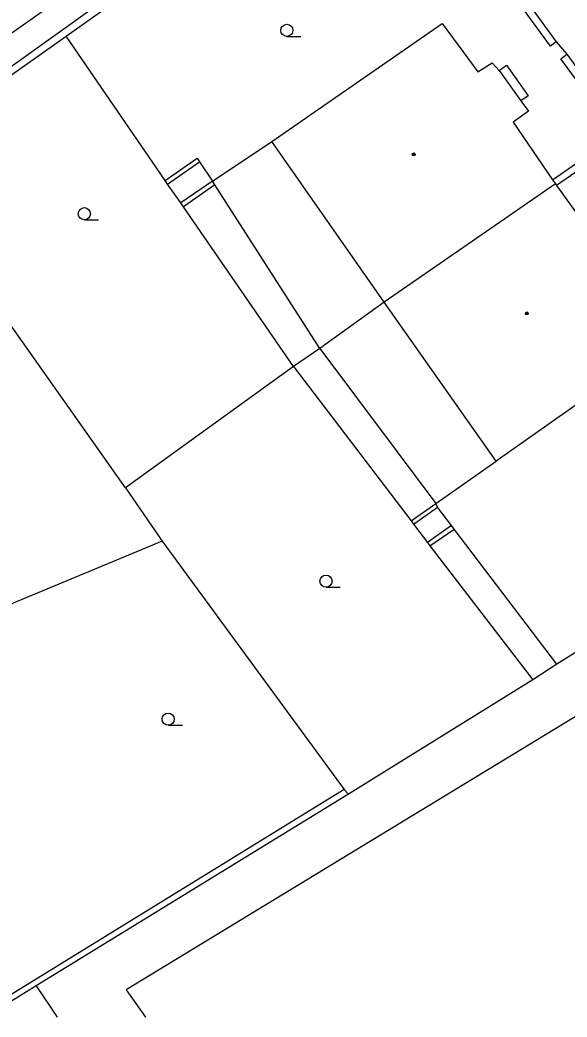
# Model space of a CAD drawing. Extents: x -600391 to -599491, y -1160176 to -1159402.
# Drawn here: x -599755.8 to -599722.1, y -1160176.1 to -1160114.6 of the extents above; entities that cross this region are included whole.
import ezdxf

# ---------------------------------------------------------------- set-up
doc = ezdxf.new("R2010")
doc.units = 0
for name, color, linetype in [('Level 10', 7, 'Continuous'), ('Level 11', 7, 'Continuous'), ('Level 36', 7, 'Continuous'), ('Level 39', 7, 'Continuous'), ('Level 5', 7, 'Continuous'), ('Level 7', 7, 'Continuous'), ('Level 8', 7, 'Continuous')]:
    doc.layers.add(name, color=color, linetype=linetype)

msp = doc.modelspace()

# ---------------------------------------------------------------- linework, layer by layer
at = {"layer": 'Level 10'}
msp.add_lwpolyline([(-599777.75, -1160130.61), (-599775.02, -1160128.67), (-599774.49, -1160128.29), (-599773.66, -1160127.69), (-599770.94, -1160125.75), (-599770.5, -1160125.44), (-599764.78, -1160121.35), (-599738.24, -1160102.64), (-599734.47, -1160099.98)], dxfattribs=at)
at = {"layer": 'Level 11'}
for p, q in [((-599754.79, -1160174.16), (-599753.515, -1160176.079)), ((-599749.25, -1160174.4), (-599748.053, -1160176.079))]:
    msp.add_line(p, q, dxfattribs=at)
for points in [[(-599746.84, -1160124.5), (-599752.96, -1160115.59)], [(-599726.25, -1160117.7), (-599725.81, -1160117.38), (-599724.47, -1160119.26), (-599724.92, -1160119.58)], [(-599743.92, -1160124.53), (-599740.28, -1160122.09)], [(-599749.3, -1160143.44), (-599763.63, -1160123.13)], [(-599746.84, -1160124.5), (-599744.87, -1160123.11), (-599744.72, -1160123.34)], [(-599746.7, -1160124.71), (-599744.72, -1160123.34)], [(-599744.72, -1160123.34), (-599743.92, -1160124.53)], [(-599746.7, -1160124.71), (-599746.84, -1160124.5)], [(-599743.92, -1160124.53), (-599745.88, -1160125.87)], [(-599743.79, -1160124.76), (-599743.92, -1160124.53)], [(-599745.88, -1160125.87), (-599746.7, -1160124.71)], [(-599743.79, -1160124.76), (-599745.72, -1160126.12)], [(-599737.32, -1160134.85), (-599743.79, -1160124.76)], [(-599745.72, -1160126.12), (-599745.88, -1160125.87)], [(-599738.93, -1160135.97), (-599745.72, -1160126.12)], [(-599737.32, -1160134.85), (-599730.15, -1160144.41)], [(-599738.93, -1160135.97), (-599749.3, -1160143.44)], [(-599738.93, -1160135.97), (-599731.69, -1160145.47)], [(-599730.15, -1160144.41), (-599726.44, -1160141.79)], [(-599749.3, -1160143.44), (-599747.04, -1160146.73)], [(-599731.69, -1160145.47), (-599730.15, -1160144.41)], [(-599731.54, -1160145.68), (-599730.05, -1160144.63)], [(-599730.05, -1160144.63), (-599730.15, -1160144.41)], [(-599729.19, -1160145.76), (-599730.05, -1160144.63)], [(-599731.69, -1160145.47), (-599731.54, -1160145.68)], [(-599731.54, -1160145.68), (-599730.68, -1160146.81)], [(-599729.19, -1160145.76), (-599730.68, -1160146.81)], [(-599730.53, -1160147.02), (-599729.02, -1160145.99)], [(-599729.02, -1160145.99), (-599729.19, -1160145.76)], [(-599722.71, -1160154.32), (-599729.02, -1160145.99)], [(-599747.04, -1160146.73), (-599735.81, -1160162.05)], [(-599730.68, -1160146.81), (-599730.53, -1160147.02)], [(-599730.53, -1160147.02), (-599724.18, -1160155.28)], [(-599707.99, -1160165.99), (-599715.22, -1160153.71), (-599749.25, -1160174.4)]]:
    msp.add_lwpolyline(points, dxfattribs=at)
at = {"layer": 'Level 36'}
for p, q in [((-599739.35, -1160115.605), (-599738.475, -1160115.605)), ((-599751.83, -1160126.915), (-599750.955, -1160126.915)), ((-599736.93, -1160149.575), (-599736.055, -1160149.575)), ((-599746.66, -1160158.085), (-599745.785, -1160158.085))]:
    msp.add_line(p, q, dxfattribs=at)
for centre in [(-599739.35, -1160115.23), (-599751.83, -1160126.54), (-599736.93, -1160149.2), (-599746.66, -1160157.71)]:
    msp.add_circle(centre, 0.375, dxfattribs=at)
at = {"layer": 'Level 39'}
for centre, radius in [((-599731.52, -1160122.88), 0.09), ((-599731.52, -1160122.88), 0.0398), ((-599724.55, -1160132.69), 0.09), ((-599724.55, -1160132.69), 0.0398)]:
    msp.add_circle(centre, radius, dxfattribs=at)
at = {"layer": 'Level 5'}
for points in [[(-599740.28, -1160122.09), (-599729.77, -1160114.81)], [(-599729.77, -1160114.81), (-599727.57, -1160117.8)], [(-599727.57, -1160117.8), (-599726.69, -1160117.23)], [(-599726.69, -1160117.23), (-599726.25, -1160117.7)], [(-599726.25, -1160117.7), (-599724.92, -1160119.58)], [(-599724.92, -1160119.58), (-599724.45, -1160120.22)], [(-599724.45, -1160120.22), (-599725.4, -1160120.9)], [(-599725.4, -1160120.9), (-599722.97, -1160124.44)], [(-599733.34, -1160131.99), (-599740.28, -1160122.09)], [(-599722.97, -1160124.44), (-599722.79, -1160124.7)], [(-599722.79, -1160124.7), (-599733.34, -1160131.99)], [(-599722.79, -1160124.7), (-599722.73, -1160124.79), (-599720.22, -1160128.28)], [(-599726.44, -1160141.79), (-599733.34, -1160131.99)], [(-599715.89, -1160134.37), (-599726.44, -1160141.79)]]:
    msp.add_lwpolyline(points, dxfattribs=at)
at = {"layer": 'Level 7'}
msp.add_line((-599754.79, -1160174.16), (-599757.943, -1160176.079), dxfattribs=at)
for points in [[(-599733.5, -1160101.12), (-599763.87, -1160122.84)], [(-599752.96, -1160115.59), (-599733.61, -1160101.85), (-599730.68, -1160105.9)], [(-599728.87, -1160108.3), (-599728.51, -1160108.03), (-599728.11, -1160108.57), (-599728.05, -1160108.65), (-599722.74, -1160115.94), (-599723.1, -1160116.21)], [(-599723.1, -1160116.21), (-599728.87, -1160108.3)], [(-599763.63, -1160123.13), (-599752.96, -1160115.59)], [(-599722.45, -1160116.98), (-599722.09, -1160116.71), (-599718.64, -1160121.43)], [(-599719.01, -1160121.69), (-599722.45, -1160116.98)], [(-599722.97, -1160124.44), (-599719.01, -1160121.69)], [(-599718.74, -1160122.05), (-599722.73, -1160124.79)], [(-599733.34, -1160131.99), (-599737.32, -1160134.85)], [(-599737.32, -1160134.85), (-599738.93, -1160135.97)], [(-599747.04, -1160146.73), (-599759.79, -1160152.03)], [(-599717.81, -1160151.27), (-599722.71, -1160154.32)], [(-599722.71, -1160154.32), (-599724.18, -1160155.28)], [(-599724.18, -1160155.28), (-599735.55, -1160162.33)], [(-599735.81, -1160162.05), (-599757.12, -1160175.17)], [(-599735.81, -1160162.05), (-599735.55, -1160162.33)], [(-599735.55, -1160162.33), (-599754.79, -1160174.16)]]:
    msp.add_lwpolyline(points, dxfattribs=at)
at = {"layer": 'Level 8'}
msp.add_lwpolyline([(-599722.74, -1160115.94), (-599722.09, -1160116.71)], dxfattribs=at)

doc.saveas('drawing.dxf')
